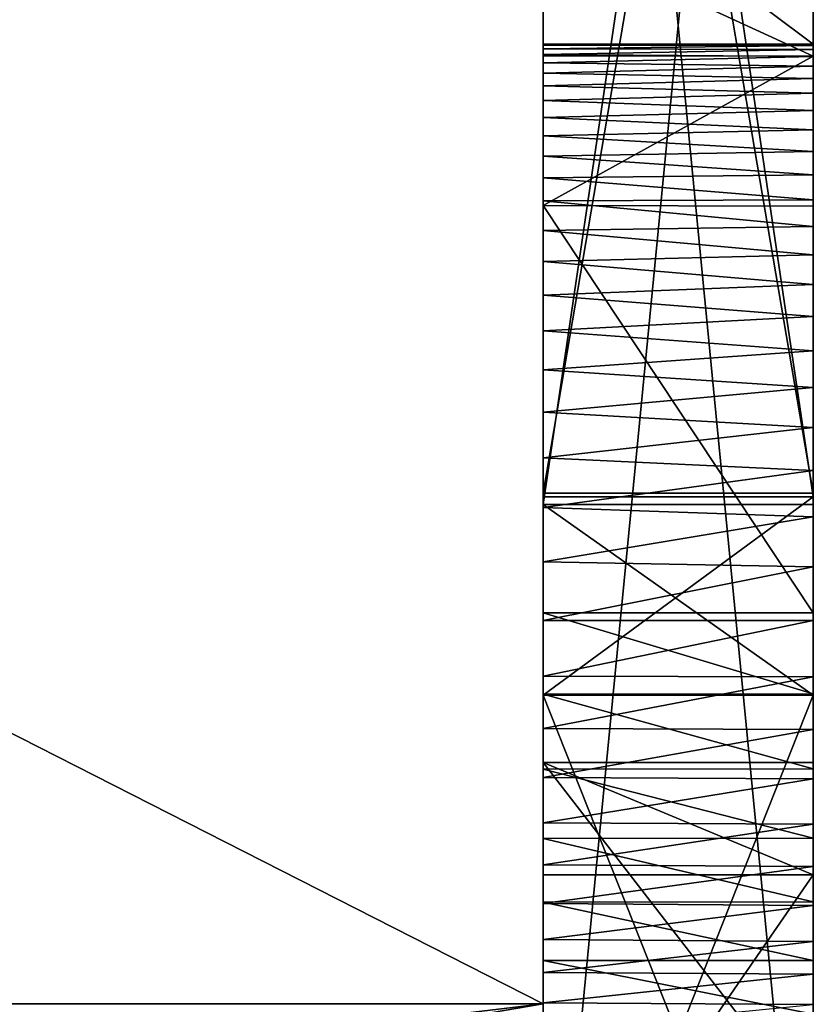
# Model space of a CAD drawing. Header units: millimetres. Extents: x -52 to 107, y -6 to 112.
# Tile 288 of 354: x 100.53 to 102, y 9.44 to 11.26. Entities that reach past the tile are written whole.
import ezdxf

# ---------------------------------------------------------------- set-up
doc = ezdxf.new("R2010")
doc.units = ezdxf.units.MM
doc.header["$LTSCALE"] = 65.185185
for name, color, linetype in [('3565', 7, 'CONTINUOUS'), ('3566', 7, 'CONTINUOUS'), ('3629', 7, 'CONTINUOUS'), ('3630', 7, 'CONTINUOUS'), ('3631', 7, 'CONTINUOUS'), ('3672', 7, 'CONTINUOUS'), ('3673', 7, 'CONTINUOUS'), ('3674', 7, 'CONTINUOUS'), ('3675', 7, 'CONTINUOUS'), ('3676', 7, 'CONTINUOUS'), ('3677', 7, 'CONTINUOUS'), ('3679', 7, 'CONTINUOUS'), ('3681', 7, 'CONTINUOUS'), ('3683', 7, 'CONTINUOUS'), ('3684', 7, 'CONTINUOUS'), ('3685', 7, 'CONTINUOUS'), ('3686', 7, 'CONTINUOUS'), ('3687', 7, 'CONTINUOUS'), ('3689', 7, 'CONTINUOUS'), ('3690', 7, 'CONTINUOUS'), ('3691', 7, 'CONTINUOUS'), ('3692', 7, 'CONTINUOUS'), ('3693', 7, 'CONTINUOUS'), ('3695', 7, 'CONTINUOUS'), ('3696', 7, 'CONTINUOUS'), ('3702', 7, 'CONTINUOUS'), ('3712', 7, 'CONTINUOUS'), ('3883', 7, 'CONTINUOUS'), ('3890', 7, 'CONTINUOUS'), ('3894', 7, 'CONTINUOUS'), ('3896', 7, 'CONTINUOUS'), ('3897', 7, 'CONTINUOUS')]:
    doc.layers.add(name, color=color, linetype=linetype)

msp = doc.modelspace()

# ---------------------------------------------------------------- linework, layer by layer
at = {"layer": '3565', "linetype": 'CONTINUOUS'}
for points in [[(101.5, 9.4403, -13.9234), (96, 12.2394, -14.9718), (101.5, 12.2396, -14.9718), (101.5, 9.4403, -13.9234)], [(96, 9.4403, -13.9234), (96, 12.2394, -14.9718), (101.5, 9.4403, -13.9234), (96, 9.4403, -13.9234)]]:
    msp.add_3dface(points, dxfattribs=at)
at = {"layer": '3566', "linetype": 'CONTINUOUS'}
for points in [[(101.5, 31.7147, -1.0632), (101.5, 1.2794, -4.0117), (101.5, 31.2231, -4.0117), (101.5, 31.7147, -1.0632)], [(101.5, 1.2794, -4.0117), (101.5, 31.7147, -1.0632), (101.5, 21.402, -1.7971), (101.5, 1.2794, -4.0117)], [(101.5, 1.2794, -4.0117), (101.5, 2.3279, -6.811), (101.5, 31.2231, -4.0117), (101.5, 1.2794, -4.0117)], [(101.5, 31.2231, -4.0117), (101.5, 2.3279, -6.811), (101.5, 30.1747, -6.811), (101.5, 31.2231, -4.0117)], [(101.5, 2.3279, -7.75), (101.5, 2.3949, -8), (101.5, 30.1747, -7.75), (101.5, 2.3279, -7.75)], [(101.5, 30.1747, -7.75), (101.5, 2.3949, -8), (101.5, 30.1077, -8), (101.5, 30.1747, -7.75)], [(101.5, 2.3279, -6.811), (101.5, 2.3279, -7.75), (101.5, 30.1747, -6.811), (101.5, 2.3279, -6.811)], [(101.5, 30.1747, -6.811), (101.5, 2.3279, -7.75), (101.5, 30.1747, -7.75), (101.5, 30.1747, -6.811)], [(101.5, 2.3949, -8), (101.5, 2.5779, -8.183), (101.5, 30.1077, -8), (101.5, 2.3949, -8)], [(101.5, 30.1077, -8), (101.5, 2.5779, -8.183), (101.5, 29.9247, -8.183), (101.5, 30.1077, -8)], [(101.5, 2.3949, 8), (101.5, 2.3279, 7.75), (101.5, 30.1077, 8), (101.5, 2.3949, 8)], [(101.5, 30.1077, 8), (101.5, 2.3279, 7.75), (101.5, 18.7513, 7.8264), (101.5, 30.1077, 8)], [(101.5, 29.9247, 8.183), (101.5, 2.3949, 8), (101.5, 30.1077, 8), (101.5, 29.9247, 8.183)], [(101.5, 2.5779, -8.183), (101.5, 3.3911, -8.6525), (101.5, 29.9247, -8.183), (101.5, 2.5779, -8.183)], [(101.5, 29.9247, -8.183), (101.5, 3.3911, -8.6525), (101.5, 29.1114, -8.6525), (101.5, 29.9247, -8.183)], [(101.5, 2.5779, 8.183), (101.5, 2.3949, 8), (101.5, 29.9247, 8.183), (101.5, 2.5779, 8.183)], [(101.5, 2.5779, 8.183), (101.5, 29.9247, 8.183), (101.5, 23.7651, 8.3319), (101.5, 2.5779, 8.183)], [(101.5, 3.3911, -8.6525), (101.5, 5.2911, -10.9601), (101.5, 29.1114, -8.6525), (101.5, 3.3911, -8.6525)], [(101.5, 29.1114, -8.6525), (101.5, 5.2911, -10.9601), (101.5, 27.2114, -10.9601), (101.5, 29.1114, -8.6525)], [(101.5, 7.5987, -12.8602), (101.5, 24.9038, -12.8602), (101.5, 27.2114, -10.9601), (101.5, 7.5987, -12.8602)], [(101.5, 5.2911, -10.9601), (101.5, 7.5987, -12.8602), (101.5, 27.2114, -10.9601), (101.5, 5.2911, -10.9601)], [(101.5, 5.2911, 10.9601), (101.5, 3.3911, 8.6525), (101.5, 27.2114, 10.9601), (101.5, 5.2911, 10.9601)], [(101.5, 27.2114, 10.9601), (101.5, 3.3911, 8.6525), (101.5, 22.02, 10.2432), (101.5, 27.2114, 10.9601)], [(101.5, 24.9038, 12.8602), (101.5, 5.2911, 10.9601), (101.5, 27.2114, 10.9601), (101.5, 24.9038, 12.8602)], [(101.5, 24.4343, -13.6734), (101.5, 24.9038, -12.8602), (101.5, 8.0682, -13.6734), (101.5, 24.4343, -13.6734)], [(101.5, 8.0682, -13.6734), (101.5, 24.9038, -12.8602), (101.5, 7.5987, -12.8602), (101.5, 8.0682, -13.6734)], [(101.5, 7.5987, 12.8602), (101.5, 5.2911, 10.9601), (101.5, 24.9038, 12.8602), (101.5, 7.5987, 12.8602)], [(101.5, 24.4343, 13.6734), (101.5, 7.5987, 12.8602), (101.5, 24.9038, 12.8602), (101.5, 24.4343, 13.6734)], [(101.5, 24.2513, -13.8564), (101.5, 24.4343, -13.6734), (101.5, 8.2513, -13.8564), (101.5, 24.2513, -13.8564)], [(101.5, 8.2513, -13.8564), (101.5, 24.4343, -13.6734), (101.5, 8.0682, -13.6734), (101.5, 8.2513, -13.8564)], [(101.5, 8.0682, 13.6734), (101.5, 7.5987, 12.8602), (101.5, 24.4343, 13.6734), (101.5, 8.0682, 13.6734)], [(101.5, 24.2513, 13.8564), (101.5, 8.0682, 13.6734), (101.5, 24.4343, 13.6734), (101.5, 24.2513, 13.8564)], [(101.5, 24.2513, -13.8564), (101.5, 9.4403, -13.9234), (101.5, 23.0622, -13.9234), (101.5, 24.2513, -13.8564)], [(101.5, 9.4403, -13.9234), (101.5, 24.2513, -13.8564), (101.5, 8.5013, -13.9234), (101.5, 9.4403, -13.9234)], [(101.5, 8.5013, -13.9234), (101.5, 24.2513, -13.8564), (101.5, 8.2513, -13.8564), (101.5, 8.5013, -13.9234)], [(101.5, 8.2513, 13.8564), (101.5, 8.0682, 13.6734), (101.5, 24.2513, 13.8564), (101.5, 8.2513, 13.8564)], [(101.5, 24.0013, 13.9234), (101.5, 8.2513, 13.8564), (101.5, 24.2513, 13.8564), (101.5, 24.0013, 13.9234)], [(101.5, 23.0622, 13.9234), (101.5, 8.2513, 13.8564), (101.5, 24.0013, 13.9234), (101.5, 23.0622, 13.9234)], [(101.5, 23.4188, 8.3319), (101.5, 2.5779, 8.183), (101.5, 23.7651, 8.3319), (101.5, 23.4188, 8.3319)], [(101.5, 22.3524, 8.4981), (101.5, 2.5779, 8.183), (101.5, 23.4188, 8.3319), (101.5, 22.3524, 8.4981)], [(101.5, 9.4403, -13.9234), (101.5, 12.2396, -14.9718), (101.5, 23.0622, -13.9234), (101.5, 9.4403, -13.9234)], [(101.5, 9.4403, 13.9234), (101.5, 8.2513, 13.8564), (101.5, 23.0622, 13.9234), (101.5, 9.4403, 13.9234)], [(101.5, 20.2629, 14.9718), (101.5, 9.4403, 13.9234), (101.5, 23.0622, 13.9234), (101.5, 20.2629, 14.9718)], [(101.5, 22.02, 8.4981), (101.5, 2.5779, 8.183), (101.5, 22.3524, 8.4981), (101.5, 22.02, 8.4981)], [(101.5, 3.3911, 8.6525), (101.5, 2.5779, 8.183), (101.5, 22.02, 8.4981), (101.5, 3.3911, 8.6525)], [(101.5, 3.3911, 8.6525), (101.5, 22.02, 8.4981), (101.5, 22.02, 9.2322), (101.5, 3.3911, 8.6525)], [(101.5, 22.02, 10.2432), (101.5, 3.3911, 8.6525), (101.5, 18.7513, 9.6477), (101.5, 22.02, 10.2432)], [(101.5, 18.7513, 9.2322), (101.5, 3.3911, 8.6525), (101.5, 22.02, 9.2322), (101.5, 18.7513, 9.2322)], [(101.5, 21.883, 4.2883), (101.5, 21.9099, 4.3101), (101.5, 10.164, 4.1659), (101.5, 21.883, 4.2883)], [(101.5, 10.164, 4.1659), (101.5, 21.9099, 4.3101), (101.5, 12.6017, 4.3183), (101.5, 10.164, 4.1659)], [(101.5, 21.8543, 4.2683), (101.5, 21.883, 4.2883), (101.5, 10.164, 4.1659), (101.5, 21.8543, 4.2683)], [(101.5, 21.8233, 4.2501), (101.5, 21.8543, 4.2683), (101.5, 10.164, 4.1659), (101.5, 21.8233, 4.2501)], [(101.5, 21.7899, 4.2336), (101.5, 21.8233, 4.2501), (101.5, 10.164, 4.1659), (101.5, 21.7899, 4.2336)], [(101.5, 21.7541, 4.219), (101.5, 21.7899, 4.2336), (101.5, 10.164, 4.1659), (101.5, 21.7541, 4.219)], [(101.5, 21.7158, 4.2065), (101.5, 21.7541, 4.219), (101.5, 10.164, 4.1659), (101.5, 21.7158, 4.2065)], [(101.5, 21.6749, 4.196), (101.5, 21.7158, 4.2065), (101.5, 10.164, 4.1659), (101.5, 21.6749, 4.196)], [(101.5, 21.6316, 4.1876), (101.5, 21.6749, 4.196), (101.5, 10.164, 4.1659), (101.5, 21.6316, 4.1876)], [(101.5, 10.164, 4.1659), (101.5, 18.7513, 4.1768), (101.5, 21.6316, 4.1876), (101.5, 10.164, 4.1659)], [(101.5, 21.2928, -1.7997), (101.5, 1.2794, -4.0117), (101.5, 21.402, -1.7971), (101.5, 21.2928, -1.7997)], [(101.5, 18.7513, -1.8551), (101.5, 1.2794, -4.0117), (101.5, 21.2928, -1.7997), (101.5, 18.7513, -1.8551)], [(101.5, 12.2396, 14.9718), (101.5, 9.4403, 13.9234), (101.5, 20.2629, 14.9718), (101.5, 12.2396, 14.9718)], [(101.5, 18.7513, -1.4534), (101.5, 19.1875, -1.398), (101.5, 10.3787, -1.7759), (101.5, 18.7513, -1.4534)], [(101.5, 10.3787, -1.7759), (101.5, 19.1875, -1.398), (101.5, 13.7513, -1.021), (101.5, 10.3787, -1.7759)], [(101.5, 1.2794, -4.0117), (101.5, 18.7513, -1.8551), (101.5, 10.3787, -1.7759), (101.5, 1.2794, -4.0117)], [(101.5, 1.2794, 4.0117), (101.5, 18.7513, 4.1768), (101.5, 10.164, 4.1659), (101.5, 1.2794, 4.0117)], [(101.5, 18.7513, 4.1768), (101.5, 1.2794, 4.0117), (101.5, 8.682, 3.8889), (101.5, 18.7513, 4.1768)], [(101.5, 18.7513, 7.8264), (101.5, 2.3279, 7.75), (101.5, 9.6792, 7.5593), (101.5, 18.7513, 7.8264)], [(101.5, 18.7513, 9.6477), (101.5, 3.3911, 8.6525), (101.5, 18.7513, 9.2322), (101.5, 18.7513, 9.6477)], [(101.5, 18.7513, 7.4108), (101.5, 18.7513, 7.8264), (101.5, 9.6792, 7.5593), (101.5, 18.7513, 7.4108)], [(101.5, 18.7513, 7.4108), (101.5, 9.6792, 7.5593), (101.5, 13.031, 7.3377), (101.5, 18.7513, 7.4108)], [(101.5, 18.7513, 3.7613), (101.5, 18.7513, 4.1768), (101.5, 8.682, 3.8889), (101.5, 18.7513, 3.7613)], [(101.5, 13.8205, 2.1784), (101.5, 18.7513, 3.7613), (101.5, 8.682, 3.8889), (101.5, 13.8205, 2.1784)], [(101.5, 18.7513, 1.656), (101.5, 13.8205, 1.7975), (101.5, 10.3648, 1.7837), (101.5, 18.7513, 1.656)], [(101.5, 13.7513, -0.4116), (101.5, 18.7513, 1.656), (101.5, 10.3648, 1.7837), (101.5, 13.7513, -0.4116)], [(101.5, 18.7513, -1.8551), (101.5, 18.7513, -1.4534), (101.5, 10.3787, -1.7759), (101.5, 18.7513, -1.8551)], [(101.5, 13.8205, 1.7975), (101.5, 8.682, 3.4803), (101.5, 10.0116, 1.7837), (101.5, 13.8205, 1.7975)], [(101.5, 13.8205, 1.7975), (101.5, 10.0116, 1.7837), (101.5, 10.3648, 1.7837), (101.5, 13.8205, 1.7975)], [(101.5, 10.3787, -1.021), (101.5, 10.3787, -1.7759), (101.5, 13.7513, -1.021), (101.5, 10.3787, -1.021)], [(101.5, 13.031, 7.3377), (101.5, 9.6792, 7.5593), (101.5, 9.887, 7.1923), (101.5, 13.031, 7.3377)], [(101.5, 12.7956, 7.0122), (101.5, 13.031, 7.3377), (101.5, 9.887, 7.1923), (101.5, 12.7956, 7.0122)], [(101.5, 11.5906, 6.5205), (101.5, 12.7956, 7.0122), (101.5, 11.2166, 6.5205), (101.5, 11.5906, 6.5205)], [(101.5, 11.2166, 6.5205), (101.5, 12.7956, 7.0122), (101.5, 9.2412, 6.6681), (101.5, 11.2166, 6.5205)], [(101.5, 9.2412, 6.6681), (101.5, 12.7956, 7.0122), (101.5, 9.887, 7.1923), (101.5, 9.2412, 6.6681)], [(101.5, 12.195, 4.3666), (101.5, 10.164, 4.1659), (101.5, 12.6017, 4.3183), (101.5, 12.195, 4.3666)], [(101.5, 10.9178, 4.3925), (101.5, 10.164, 4.1659), (101.5, 12.195, 4.3666), (101.5, 10.9178, 4.3925)], [(101.5, 11.8914, 4.505), (101.5, 10.9178, 4.3925), (101.5, 12.195, 4.3666), (101.5, 11.8914, 4.505)], [(101.5, 11.1947, 4.6773), (101.5, 10.9178, 4.3925), (101.5, 11.8914, 4.505), (101.5, 11.1947, 4.6773)], [(101.5, 11.4244, 5.1216), (101.5, 11.1947, 4.6773), (101.5, 11.8914, 4.505), (101.5, 11.4244, 5.1216)], [(101.5, 11.2166, 6.0635), (101.5, 11.2166, 6.5205), (101.5, 9.1016, 6.3207), (101.5, 11.2166, 6.0635)], [(101.5, 9.1016, 6.3207), (101.5, 11.2166, 6.5205), (101.5, 9.2412, 6.6681), (101.5, 9.1016, 6.3207)], [(101.5, 11.2144, 5.9365), (101.5, 11.2166, 6.0635), (101.5, 9.056, 5.8557), (101.5, 11.2144, 5.9365)], [(101.5, 9.056, 5.8557), (101.5, 11.2166, 6.0635), (101.5, 9.1016, 6.3207), (101.5, 9.056, 5.8557)], [(101.5, 11.2079, 5.8158), (101.5, 11.2144, 5.9365), (101.5, 9.056, 5.8557), (101.5, 11.2079, 5.8158)], [(101.5, 11.197, 5.7012), (101.5, 11.2079, 5.8158), (101.5, 9.0587, 5.7377), (101.5, 11.197, 5.7012)], [(101.5, 9.0587, 5.7377), (101.5, 11.2079, 5.8158), (101.5, 9.056, 5.8557), (101.5, 9.0587, 5.7377)], [(101.5, 11.1819, 5.5928), (101.5, 11.197, 5.7012), (101.5, 9.0667, 5.6263), (101.5, 11.1819, 5.5928)], [(101.5, 9.0667, 5.6263), (101.5, 11.197, 5.7012), (101.5, 9.0587, 5.7377), (101.5, 9.0667, 5.6263)], [(101.5, 11.1627, 5.4907), (101.5, 11.1819, 5.5928), (101.5, 9.0799, 5.5212), (101.5, 11.1627, 5.4907)], [(101.5, 9.0799, 5.5212), (101.5, 11.1819, 5.5928), (101.5, 9.0667, 5.6263), (101.5, 9.0799, 5.5212)], [(101.5, 11.1393, 5.3948), (101.5, 11.1627, 5.4907), (101.5, 9.0982, 5.4226), (101.5, 11.1393, 5.3948)], [(101.5, 9.0982, 5.4226), (101.5, 11.1627, 5.4907), (101.5, 9.0799, 5.5212), (101.5, 9.0982, 5.4226)], [(101.5, 11.1121, 5.3052), (101.5, 11.1393, 5.3948), (101.5, 9.1212, 5.3311), (101.5, 11.1121, 5.3052)], [(101.5, 9.1212, 5.3311), (101.5, 11.1393, 5.3948), (101.5, 9.0982, 5.4226), (101.5, 9.1212, 5.3311)], [(101.5, 11.081, 5.222), (101.5, 11.1121, 5.3052), (101.5, 9.1488, 5.2465), (101.5, 11.081, 5.222)], [(101.5, 9.1488, 5.2465), (101.5, 11.1121, 5.3052), (101.5, 9.1212, 5.3311), (101.5, 9.1488, 5.2465)], [(101.5, 11.0467, 5.1455), (101.5, 11.081, 5.222), (101.5, 9.1802, 5.1689), (101.5, 11.0467, 5.1455)], [(101.5, 9.1802, 5.1689), (101.5, 11.081, 5.222), (101.5, 9.1488, 5.2465), (101.5, 9.1802, 5.1689)], [(101.5, 11.0092, 5.0757), (101.5, 11.0467, 5.1455), (101.5, 9.2155, 5.0982), (101.5, 11.0092, 5.0757)], [(101.5, 9.2155, 5.0982), (101.5, 11.0467, 5.1455), (101.5, 9.1802, 5.1689), (101.5, 9.2155, 5.0982)], [(101.5, 10.9691, 5.0121), (101.5, 11.0092, 5.0757), (101.5, 9.2542, 5.0335), (101.5, 10.9691, 5.0121)], [(101.5, 9.2542, 5.0335), (101.5, 11.0092, 5.0757), (101.5, 9.2155, 5.0982), (101.5, 9.2542, 5.0335)], [(101.5, 10.9264, 4.9546), (101.5, 10.9691, 5.0121), (101.5, 9.2962, 4.9749), (101.5, 10.9264, 4.9546)], [(101.5, 9.2962, 4.9749), (101.5, 10.9691, 5.0121), (101.5, 9.2542, 5.0335), (101.5, 9.2962, 4.9749)], [(101.5, 10.8719, 4.8929), (101.5, 10.9264, 4.9546), (101.5, 9.3415, 4.9215), (101.5, 10.8719, 4.8929)], [(101.5, 9.3415, 4.9215), (101.5, 10.9264, 4.9546), (101.5, 9.2962, 4.9749), (101.5, 9.3415, 4.9215)], [(101.5, 10.814, 4.8387), (101.5, 10.8719, 4.8929), (101.5, 9.39, 4.8729), (101.5, 10.814, 4.8387)], [(101.5, 9.39, 4.8729), (101.5, 10.8719, 4.8929), (101.5, 9.3415, 4.9215), (101.5, 9.39, 4.8729)], [(101.5, 10.752, 4.7908), (101.5, 10.814, 4.8387), (101.5, 9.4422, 4.8289), (101.5, 10.752, 4.7908)], [(101.5, 9.4422, 4.8289), (101.5, 10.814, 4.8387), (101.5, 9.39, 4.8729), (101.5, 9.4422, 4.8289)], [(101.5, 10.6857, 4.7489), (101.5, 10.752, 4.7908), (101.5, 9.5597, 4.7524), (101.5, 10.6857, 4.7489)], [(101.5, 9.5597, 4.7524), (101.5, 10.752, 4.7908), (101.5, 9.4988, 4.7886), (101.5, 9.5597, 4.7524)], [(101.5, 9.4988, 4.7886), (101.5, 10.752, 4.7908), (101.5, 9.4422, 4.8289), (101.5, 9.4988, 4.7886)], [(101.5, 10.6137, 4.7125), (101.5, 10.6857, 4.7489), (101.5, 9.6261, 4.7201), (101.5, 10.6137, 4.7125)], [(101.5, 9.6261, 4.7201), (101.5, 10.6857, 4.7489), (101.5, 9.5597, 4.7524), (101.5, 9.6261, 4.7201)], [(101.5, 10.5356, 4.6816), (101.5, 10.6137, 4.7125), (101.5, 9.6979, 4.6917), (101.5, 10.5356, 4.6816)], [(101.5, 9.6979, 4.6917), (101.5, 10.6137, 4.7125), (101.5, 9.6261, 4.7201), (101.5, 9.6979, 4.6917)], [(101.5, 10.4507, 4.6569), (101.5, 10.5356, 4.6816), (101.5, 9.7757, 4.6679), (101.5, 10.4507, 4.6569)], [(101.5, 9.7757, 4.6679), (101.5, 10.5356, 4.6816), (101.5, 9.6979, 4.6917), (101.5, 9.7757, 4.6679)], [(101.5, 10.3587, 4.6384), (101.5, 10.4507, 4.6569), (101.5, 9.8596, 4.6487), (101.5, 10.3587, 4.6384)], [(101.5, 9.8596, 4.6487), (101.5, 10.4507, 4.6569), (101.5, 9.7757, 4.6679), (101.5, 9.8596, 4.6487)], [(101.5, 10.0116, -1.7759), (101.5, 1.2794, -4.0117), (101.5, 10.3787, -1.7759), (101.5, 10.0116, -1.7759)], [(101.5, 10.2585, 4.6272), (101.5, 10.3587, 4.6384), (101.5, 9.9499, 4.6347), (101.5, 10.2585, 4.6272)], [(101.5, 9.9499, 4.6347), (101.5, 10.3587, 4.6384), (101.5, 9.8596, 4.6487), (101.5, 9.9499, 4.6347)], [(101.5, 10.1501, 4.623), (101.5, 10.2585, 4.6272), (101.5, 10.0467, 4.6262), (101.5, 10.1501, 4.623)], [(101.5, 10.0467, 4.6262), (101.5, 10.2585, 4.6272), (101.5, 9.9499, 4.6347), (101.5, 10.0467, 4.6262)], [(101.5, 10.0137, 4.1714), (101.5, 1.2794, 4.0117), (101.5, 10.164, 4.1659), (101.5, 10.0137, 4.1714)], [(101.5, 9.8745, 4.1859), (101.5, 1.2794, 4.0117), (101.5, 10.0137, 4.1714), (101.5, 9.8745, 4.1859)], [(101.5, 0.7878, -1.0632), (101.5, 1.2794, -4.0117), (101.5, 10.0116, -1.7759), (101.5, 0.7878, -1.0632)], [(101.5, 8.7513, -1.021), (101.5, 0.7878, -1.0632), (101.5, 10.0116, -1.021), (101.5, 8.7513, -1.021)], [(101.5, 10.0116, -1.021), (101.5, 0.7878, -1.0632), (101.5, 10.0116, -1.7759), (101.5, 10.0116, -1.021)], [(101.5, 0.2513), (101.5, 0.3182, -0.25), (101.5, 10.0116, 1.7837), (101.5, 0.2513)], [(101.5, 10.0116, 1.7837), (101.5, 0.3182, -0.25), (101.5, 8.7513, -0.564), (101.5, 10.0116, 1.7837)], [(101.5, 0.3182, 0.25), (101.5, 0.2513), (101.5, 10.0116, 1.7837), (101.5, 0.3182, 0.25)], [(101.5, 0.7878, 1.0632), (101.5, 0.3182, 0.25), (101.5, 10.0116, 1.7837), (101.5, 0.7878, 1.0632)], [(101.5, 8.682, 3.4803), (101.5, 0.7878, 1.0632), (101.5, 10.0116, 1.7837), (101.5, 8.682, 3.4803)], [(101.5, 10.0116, -0.564), (101.5, 10.0116, 1.7837), (101.5, 8.7513, -0.564), (101.5, 10.0116, -0.564)], [(101.5, 9.7466, 4.2096), (101.5, 1.2794, 4.0117), (101.5, 9.8745, 4.1859), (101.5, 9.7466, 4.2096)], [(101.5, 9.6288, 4.2412), (101.5, 1.2794, 4.0117), (101.5, 9.7466, 4.2096), (101.5, 9.6288, 4.2412)], [(101.5, 2.3279, 7.75), (101.5, 2.3279, 6.811), (101.5, 9.6792, 7.5593), (101.5, 2.3279, 7.75)], [(101.5, 9.6792, 7.5593), (101.5, 2.3279, 6.811), (101.5, 8.9549, 6.9629), (101.5, 9.6792, 7.5593)], [(101.5, 9.5207, 4.2802), (101.5, 1.2794, 4.0117), (101.5, 9.6288, 4.2412), (101.5, 9.5207, 4.2802)], [(101.5, 9.421, 4.3259), (101.5, 1.2794, 4.0117), (101.5, 9.5207, 4.2802), (101.5, 9.421, 4.3259)], [(101.5, 8.5013, 13.9234), (101.5, 8.2513, 13.8564), (101.5, 9.4403, 13.9234), (101.5, 8.5013, 13.9234)]]:
    msp.add_3dface(points, dxfattribs=at)
at = {"layer": '3629', "linetype": 'CONTINUOUS'}
for points in [[(101.5, 9.6792, 7.5593), (101.5, 8.9549, 6.9629), (102, 9.6792, 7.5593), (101.5, 9.6792, 7.5593)], [(102, 9.6792, 7.5593), (101.5, 8.9549, 6.9629), (102, 8.9551, 6.9632), (102, 9.6792, 7.5593)]]:
    msp.add_3dface(points, dxfattribs=at)
at = {"layer": '3630', "linetype": 'CONTINUOUS'}
for points in [[(101.5, 10.0137, 4.1714), (101.5, 10.164, 4.1659), (102, 10.0141, 4.1714), (101.5, 10.0137, 4.1714)], [(102, 10.0141, 4.1714), (101.5, 10.164, 4.1659), (102, 10.164, 4.1659), (102, 10.0141, 4.1714)], [(102, 9.8751, 4.1858), (101.5, 10.0137, 4.1714), (102, 10.0141, 4.1714), (102, 9.8751, 4.1858)], [(101.5, 9.8745, 4.1859), (101.5, 10.0137, 4.1714), (102, 9.8751, 4.1858), (101.5, 9.8745, 4.1859)], [(102, 9.7473, 4.2095), (101.5, 9.8745, 4.1859), (102, 9.8751, 4.1858), (102, 9.7473, 4.2095)], [(101.5, 9.7466, 4.2096), (101.5, 9.8745, 4.1859), (102, 9.7473, 4.2095), (101.5, 9.7466, 4.2096)], [(102, 9.6293, 4.241), (101.5, 9.7466, 4.2096), (102, 9.7473, 4.2095), (102, 9.6293, 4.241)], [(101.5, 9.6288, 4.2412), (101.5, 9.7466, 4.2096), (102, 9.6293, 4.241), (101.5, 9.6288, 4.2412)], [(102, 9.521, 4.2802), (101.5, 9.6288, 4.2412), (102, 9.6293, 4.241), (102, 9.521, 4.2802)], [(101.5, 9.5207, 4.2802), (101.5, 9.6288, 4.2412), (102, 9.521, 4.2802), (101.5, 9.5207, 4.2802)], [(102, 9.4211, 4.3259), (101.5, 9.5207, 4.2802), (102, 9.521, 4.2802), (102, 9.4211, 4.3259)], [(101.5, 9.421, 4.3259), (101.5, 9.5207, 4.2802), (102, 9.4211, 4.3259), (101.5, 9.421, 4.3259)]]:
    msp.add_3dface(points, dxfattribs=at)
at = {"layer": '3631', "linetype": 'CONTINUOUS'}
for points in [[(101.5, 11.1947, 4.6773), (101.5, 11.4244, 5.1216), (102, 11.1941, 4.6765), (101.5, 11.1947, 4.6773)], [(102, 11.1941, 4.6765), (101.5, 11.4244, 5.1216), (102, 11.4244, 5.1216), (102, 11.1941, 4.6765)], [(101.5, 10.9178, 4.3925), (101.5, 11.1947, 4.6773), (102, 11.1941, 4.6765), (101.5, 10.9178, 4.3925)], [(102, 10.9169, 4.3919), (101.5, 10.9178, 4.3925), (102, 11.1941, 4.6765), (102, 10.9169, 4.3919)], [(101.5, 10.164, 4.1659), (101.5, 10.9178, 4.3925), (102, 10.164, 4.1659), (101.5, 10.164, 4.1659)], [(102, 10.164, 4.1659), (101.5, 10.9178, 4.3925), (102, 10.9169, 4.3919), (102, 10.164, 4.1659)]]:
    msp.add_3dface(points, dxfattribs=at)
at = {"layer": '3672', "linetype": 'CONTINUOUS'}
for points in [[(101.5, 11.5906, 6.5205), (101.5, 11.2166, 6.5205), (102, 11.2166, 6.5205), (101.5, 11.5906, 6.5205)], [(102, 11.5906, 6.5205), (101.5, 11.5906, 6.5205), (102, 11.2166, 6.5205), (102, 11.5906, 6.5205)]]:
    msp.add_3dface(points, dxfattribs=at)
at = {"layer": '3673', "linetype": 'CONTINUOUS'}
for points in [[(101.5, 11.2166, 6.5205), (101.5, 11.2166, 6.0635), (102, 11.2166, 6.0635), (101.5, 11.2166, 6.5205)], [(102, 11.2166, 6.5205), (101.5, 11.2166, 6.5205), (102, 11.2166, 6.0635), (102, 11.2166, 6.5205)]]:
    msp.add_3dface(points, dxfattribs=at)
at = {"layer": '3674', "linetype": 'CONTINUOUS'}
for points in [[(101.5, 11.2166, 6.0635), (101.5, 11.2144, 5.9365), (102, 11.2166, 6.0635), (101.5, 11.2166, 6.0635)], [(102, 11.2166, 6.0635), (101.5, 11.2144, 5.9365), (102, 11.214, 5.9263), (102, 11.2166, 6.0635)], [(101.5, 11.2144, 5.9365), (101.5, 11.2079, 5.8158), (102, 11.214, 5.9263), (101.5, 11.2144, 5.9365)], [(102, 11.214, 5.9263), (101.5, 11.2079, 5.8158), (102, 11.2064, 5.7963), (102, 11.214, 5.9263)], [(101.5, 11.2079, 5.8158), (101.5, 11.197, 5.7012), (102, 11.2064, 5.7963), (101.5, 11.2079, 5.8158)], [(102, 11.2064, 5.7963), (101.5, 11.197, 5.7012), (102, 11.1936, 5.6733), (102, 11.2064, 5.7963)], [(101.5, 11.197, 5.7012), (101.5, 11.1819, 5.5928), (102, 11.1936, 5.6733), (101.5, 11.197, 5.7012)], [(102, 11.1936, 5.6733), (101.5, 11.1819, 5.5928), (102, 11.1759, 5.5575), (102, 11.1936, 5.6733)], [(101.5, 11.1819, 5.5928), (101.5, 11.1627, 5.4907), (102, 11.1759, 5.5575), (101.5, 11.1819, 5.5928)], [(102, 11.1759, 5.5575), (101.5, 11.1627, 5.4907), (102, 11.1531, 5.4489), (102, 11.1759, 5.5575)], [(101.5, 11.1627, 5.4907), (101.5, 11.1393, 5.3948), (102, 11.1531, 5.4489), (101.5, 11.1627, 5.4907)], [(102, 11.1531, 5.4489), (101.5, 11.1393, 5.3948), (102, 11.1257, 5.3478), (102, 11.1531, 5.4489)], [(101.5, 11.1393, 5.3948), (101.5, 11.1121, 5.3052), (102, 11.1257, 5.3478), (101.5, 11.1393, 5.3948)], [(102, 11.1257, 5.3478), (101.5, 11.1121, 5.3052), (102, 11.0938, 5.2544), (102, 11.1257, 5.3478)], [(101.5, 11.1121, 5.3052), (101.5, 11.081, 5.222), (102, 11.0938, 5.2544), (101.5, 11.1121, 5.3052)], [(102, 11.0938, 5.2544), (101.5, 11.081, 5.222), (102, 11.0578, 5.1687), (102, 11.0938, 5.2544)], [(101.5, 11.081, 5.222), (101.5, 11.0467, 5.1455), (102, 11.0578, 5.1687), (101.5, 11.081, 5.222)], [(102, 11.0578, 5.1687), (101.5, 11.0467, 5.1455), (102, 11.0179, 5.0907), (102, 11.0578, 5.1687)], [(101.5, 11.0467, 5.1455), (101.5, 11.0092, 5.0757), (102, 11.0179, 5.0907), (101.5, 11.0467, 5.1455)], [(102, 11.0179, 5.0907), (101.5, 11.0092, 5.0757), (102, 10.9746, 5.0202), (102, 11.0179, 5.0907)], [(101.5, 11.0092, 5.0757), (101.5, 10.9691, 5.0121), (102, 10.9746, 5.0202), (101.5, 11.0092, 5.0757)], [(102, 10.9746, 5.0202), (101.5, 10.9691, 5.0121), (102, 10.9282, 4.9569), (102, 10.9746, 5.0202)], [(101.5, 10.9691, 5.0121), (101.5, 10.9264, 4.9546), (102, 10.9282, 4.9569), (101.5, 10.9691, 5.0121)], [(102, 10.9282, 4.9569), (101.5, 10.9264, 4.9546), (102, 10.8789, 4.9003), (102, 10.9282, 4.9569)], [(101.5, 10.9264, 4.9546), (101.5, 10.8719, 4.8929), (102, 10.8789, 4.9003), (101.5, 10.9264, 4.9546)], [(102, 10.8789, 4.9003), (101.5, 10.8719, 4.8929), (102, 10.8268, 4.8498), (102, 10.8789, 4.9003)], [(101.5, 10.8719, 4.8929), (101.5, 10.814, 4.8387), (102, 10.8268, 4.8498), (101.5, 10.8719, 4.8929)], [(102, 10.8268, 4.8498), (101.5, 10.814, 4.8387), (102, 10.7714, 4.8048), (102, 10.8268, 4.8498)], [(101.5, 10.814, 4.8387), (101.5, 10.752, 4.7908), (102, 10.7714, 4.8048), (101.5, 10.814, 4.8387)], [(102, 10.7714, 4.8048), (101.5, 10.752, 4.7908), (102, 10.7124, 4.7647), (102, 10.7714, 4.8048)], [(101.5, 10.752, 4.7908), (101.5, 10.6857, 4.7489), (102, 10.7124, 4.7647), (101.5, 10.752, 4.7908)], [(102, 10.7124, 4.7647), (101.5, 10.6857, 4.7489), (102, 10.6492, 4.7294), (102, 10.7124, 4.7647)], [(101.5, 10.6857, 4.7489), (101.5, 10.6137, 4.7125), (102, 10.6492, 4.7294), (101.5, 10.6857, 4.7489)], [(102, 10.6492, 4.7294), (101.5, 10.6137, 4.7125), (102, 10.5809, 4.6985), (102, 10.6492, 4.7294)], [(101.5, 10.6137, 4.7125), (101.5, 10.5356, 4.6816), (102, 10.5809, 4.6985), (101.5, 10.6137, 4.7125)], [(102, 10.5809, 4.6985), (101.5, 10.5356, 4.6816), (102, 10.5072, 4.6725), (102, 10.5809, 4.6985)], [(101.5, 10.5356, 4.6816), (101.5, 10.4507, 4.6569), (102, 10.5072, 4.6725), (101.5, 10.5356, 4.6816)], [(102, 10.5072, 4.6725), (101.5, 10.4507, 4.6569), (102, 10.4277, 4.6515), (102, 10.5072, 4.6725)], [(101.5, 10.4507, 4.6569), (101.5, 10.3587, 4.6384), (102, 10.4277, 4.6515), (101.5, 10.4507, 4.6569)], [(102, 10.4277, 4.6515), (101.5, 10.3587, 4.6384), (102, 10.342, 4.636), (102, 10.4277, 4.6515)], [(101.5, 10.3587, 4.6384), (101.5, 10.2585, 4.6272), (102, 10.342, 4.636), (101.5, 10.3587, 4.6384)], [(102, 10.342, 4.636), (101.5, 10.2585, 4.6272), (102, 10.2494, 4.6266), (102, 10.342, 4.636)], [(101.5, 10.2585, 4.6272), (101.5, 10.1501, 4.623), (102, 10.2494, 4.6266), (101.5, 10.2585, 4.6272)], [(102, 10.2494, 4.6266), (101.5, 10.1501, 4.623), (102, 10.1501, 4.623), (102, 10.2494, 4.6266)]]:
    msp.add_3dface(points, dxfattribs=at)
at = {"layer": '3675', "linetype": 'CONTINUOUS'}
for points in [[(101.5, 10.1501, 4.623), (101.5, 10.0467, 4.6262), (102, 10.1501, 4.623), (101.5, 10.1501, 4.623)], [(102, 10.1501, 4.623), (101.5, 10.0467, 4.6262), (102, 10.0456, 4.6263), (102, 10.1501, 4.623)], [(101.5, 10.0467, 4.6262), (101.5, 9.9499, 4.6347), (102, 10.0456, 4.6263), (101.5, 10.0467, 4.6262)], [(102, 10.0456, 4.6263), (101.5, 9.9499, 4.6347), (102, 9.9479, 4.635), (102, 10.0456, 4.6263)], [(101.5, 9.9499, 4.6347), (101.5, 9.8596, 4.6487), (102, 9.9479, 4.635), (101.5, 9.9499, 4.6347)], [(102, 9.9479, 4.635), (101.5, 9.8596, 4.6487), (102, 9.857, 4.6492), (102, 9.9479, 4.635)], [(101.5, 9.8596, 4.6487), (101.5, 9.7757, 4.6679), (102, 9.857, 4.6492), (101.5, 9.8596, 4.6487)], [(102, 9.857, 4.6492), (101.5, 9.7757, 4.6679), (102, 9.7729, 4.6687), (102, 9.857, 4.6492)], [(101.5, 9.7757, 4.6679), (101.5, 9.6979, 4.6917), (102, 9.7729, 4.6687), (101.5, 9.7757, 4.6679)], [(102, 9.7729, 4.6687), (101.5, 9.6979, 4.6917), (102, 9.6947, 4.6928), (102, 9.7729, 4.6687)], [(101.5, 9.6979, 4.6917), (101.5, 9.6261, 4.7201), (102, 9.6947, 4.6928), (101.5, 9.6979, 4.6917)], [(102, 9.6947, 4.6928), (101.5, 9.6261, 4.7201), (102, 9.6226, 4.7216), (102, 9.6947, 4.6928)], [(101.5, 9.6261, 4.7201), (101.5, 9.5597, 4.7524), (102, 9.6226, 4.7216), (101.5, 9.6261, 4.7201)], [(102, 9.6226, 4.7216), (101.5, 9.5597, 4.7524), (102, 9.5561, 4.7543), (102, 9.6226, 4.7216)], [(101.5, 9.5597, 4.7524), (101.5, 9.4988, 4.7886), (102, 9.5561, 4.7543), (101.5, 9.5597, 4.7524)], [(102, 9.5561, 4.7543), (101.5, 9.4988, 4.7886), (102, 9.4953, 4.7908), (102, 9.5561, 4.7543)], [(101.5, 9.4988, 4.7886), (101.5, 9.4422, 4.8289), (102, 9.4953, 4.7908), (101.5, 9.4988, 4.7886)], [(102, 9.4953, 4.7908), (101.5, 9.4422, 4.8289), (102, 9.439, 4.8314), (102, 9.4953, 4.7908)], [(101.5, 9.4422, 4.8289), (101.5, 9.39, 4.8729), (102, 9.439, 4.8314), (101.5, 9.4422, 4.8289)]]:
    msp.add_3dface(points, dxfattribs=at)
at = {"layer": '3676', "linetype": 'CONTINUOUS'}
for points in [[(101.5, 9.2412, 6.6681), (101.5, 9.887, 7.1923), (102, 9.2409, 6.6676), (101.5, 9.2412, 6.6681)], [(102, 9.2409, 6.6676), (101.5, 9.887, 7.1923), (102, 9.887, 7.1923), (102, 9.2409, 6.6676)]]:
    msp.add_3dface(points, dxfattribs=at)
at = {"layer": '3677', "linetype": 'CONTINUOUS'}
for points in [[(101.5, 9.887, 7.1923), (101.5, 9.6792, 7.5593), (102, 9.6792, 7.5593), (101.5, 9.887, 7.1923)], [(101.5, 9.887, 7.1923), (102, 9.6792, 7.5593), (102, 9.887, 7.1923), (101.5, 9.887, 7.1923)]]:
    msp.add_3dface(points, dxfattribs=at)
at = {"layer": '3679', "linetype": 'CONTINUOUS'}
for points in [[(101.5, 13.8205, 2.1784), (101.5, 8.682, 3.8889), (102, 13.8205, 2.1784), (101.5, 13.8205, 2.1784)], [(102, 13.8205, 2.1784), (101.5, 8.682, 3.8889), (102, 8.682, 3.8889), (102, 13.8205, 2.1784)]]:
    msp.add_3dface(points, dxfattribs=at)
at = {"layer": '3681', "linetype": 'CONTINUOUS'}
for points in [[(101.5, 8.682, 3.4803), (101.5, 13.8205, 1.7975), (102, 8.682, 3.4803), (101.5, 8.682, 3.4803)], [(101.5, 13.8205, 1.7975), (102, 13.8205, 1.7975), (102, 8.682, 3.4803), (101.5, 13.8205, 1.7975)]]:
    msp.add_3dface(points, dxfattribs=at)
at = {"layer": '3683', "linetype": 'CONTINUOUS'}
for points in [[(102, 13.3219, -0.564), (101.5, 13.3219, -0.564), (101.5, 10.3856, -0.564), (102, 13.3219, -0.564)], [(102, 10.3856, -0.564), (102, 13.3219, -0.564), (101.5, 10.3856, -0.564), (102, 10.3856, -0.564)]]:
    msp.add_3dface(points, dxfattribs=at)
at = {"layer": '3684', "linetype": 'CONTINUOUS'}
for points in [[(102, 10.3856, -0.564), (101.5, 10.3856, -0.564), (101.5, 10.3856, 1.3266), (102, 10.3856, -0.564)], [(102, 10.3856, 1.3266), (102, 10.3856, -0.564), (101.5, 10.3856, 1.3266), (102, 10.3856, 1.3266)]]:
    msp.add_3dface(points, dxfattribs=at)
at = {"layer": '3685', "linetype": 'CONTINUOUS'}
for points in [[(101.5, 13.3219, -0.5155), (102, 13.3219, -0.5155), (102, 10.3856, 1.3266), (101.5, 13.3219, -0.5155)], [(101.5, 13.3219, -0.5155), (102, 10.3856, 1.3266), (101.5, 10.3856, 1.3266), (101.5, 13.3219, -0.5155)]]:
    msp.add_3dface(points, dxfattribs=at)
at = {"layer": '3686', "linetype": 'CONTINUOUS'}
for points in [[(101.5, 10.0116, 1.7837), (101.5, 10.0116, -0.564), (102, 10.0116, 1.7837), (101.5, 10.0116, 1.7837)], [(102, 10.0116, 1.7837), (101.5, 10.0116, -0.564), (102, 10.0116, -0.564), (102, 10.0116, 1.7837)]]:
    msp.add_3dface(points, dxfattribs=at)
at = {"layer": '3687', "linetype": 'CONTINUOUS'}
for points in [[(101.5, 10.0116, -0.564), (101.5, 8.7513, -0.564), (102, 10.0116, -0.564), (101.5, 10.0116, -0.564)], [(102, 10.0116, -0.564), (101.5, 8.7513, -0.564), (102, 8.7513, -0.564), (102, 10.0116, -0.564)]]:
    msp.add_3dface(points, dxfattribs=at)
at = {"layer": '3689', "linetype": 'CONTINUOUS'}
for points in [[(101.5, 8.7513, -1.021), (101.5, 10.0116, -1.021), (102, 8.7513, -1.021), (101.5, 8.7513, -1.021)], [(102, 8.7513, -1.021), (101.5, 10.0116, -1.021), (102, 10.0116, -1.021), (102, 8.7513, -1.021)]]:
    msp.add_3dface(points, dxfattribs=at)
at = {"layer": '3690', "linetype": 'CONTINUOUS'}
for points in [[(101.5, 10.0116, -1.021), (101.5, 10.0116, -1.7759), (102, 10.0116, -1.021), (101.5, 10.0116, -1.021)], [(102, 10.0116, -1.021), (101.5, 10.0116, -1.7759), (102, 10.0116, -1.7759), (102, 10.0116, -1.021)]]:
    msp.add_3dface(points, dxfattribs=at)
at = {"layer": '3691', "linetype": 'CONTINUOUS'}
for points in [[(101.5, 10.0116, -1.7759), (101.5, 10.3787, -1.7759), (102, 10.3787, -1.7759), (101.5, 10.0116, -1.7759)], [(102, 10.0116, -1.7759), (101.5, 10.0116, -1.7759), (102, 10.3787, -1.7759), (102, 10.0116, -1.7759)]]:
    msp.add_3dface(points, dxfattribs=at)
at = {"layer": '3692', "linetype": 'CONTINUOUS'}
for points in [[(101.5, 10.3787, -1.7759), (101.5, 10.3787, -1.021), (102, 10.3787, -1.7759), (101.5, 10.3787, -1.7759)], [(102, 10.3787, -1.7759), (101.5, 10.3787, -1.021), (102, 10.3787, -1.021), (102, 10.3787, -1.7759)]]:
    msp.add_3dface(points, dxfattribs=at)
at = {"layer": '3693', "linetype": 'CONTINUOUS'}
for points in [[(101.5, 10.3787, -1.021), (101.5, 13.7513, -1.021), (102, 10.3787, -1.021), (101.5, 10.3787, -1.021)], [(102, 10.3787, -1.021), (101.5, 13.7513, -1.021), (102, 13.7513, -1.021), (102, 10.3787, -1.021)]]:
    msp.add_3dface(points, dxfattribs=at)
at = {"layer": '3695', "linetype": 'CONTINUOUS'}
for points in [[(101.5, 13.7513, -0.4116), (101.5, 10.3648, 1.7837), (102, 13.7513, -0.4116), (101.5, 13.7513, -0.4116)], [(102, 13.7513, -0.4116), (101.5, 10.3648, 1.7837), (102, 10.3648, 1.7837), (102, 13.7513, -0.4116)]]:
    msp.add_3dface(points, dxfattribs=at)
at = {"layer": '3696', "linetype": 'CONTINUOUS'}
for points in [[(101.5, 10.3648, 1.7837), (101.5, 10.0116, 1.7837), (102, 10.0116, 1.7837), (101.5, 10.3648, 1.7837)], [(101.5, 10.3648, 1.7837), (102, 10.0116, 1.7837), (102, 10.3648, 1.7837), (101.5, 10.3648, 1.7837)]]:
    msp.add_3dface(points, dxfattribs=at)
at = {"layer": '3702', "linetype": 'CONTINUOUS'}
for points in [[(96, 8.7827, -13.9234), (96, 9.4403, -13.9234), (101.5, 9.4403, -13.9234), (96, 8.7827, -13.9234)], [(96, 8.7827, -13.9234), (101.5, 9.4403, -13.9234), (96, 8.5013, -13.9234), (96, 8.7827, -13.9234)], [(101.5, 9.4403, -13.9234), (101.5, 8.5013, -13.9234), (96, 8.5013, -13.9234), (101.5, 9.4403, -13.9234)]]:
    msp.add_3dface(points, dxfattribs=at)
at = {"layer": '3712', "linetype": 'CONTINUOUS'}
for points in [[(96, 8.7827, 13.9234), (101.5, 8.5013, 13.9234), (96, 9.4403, 13.9234), (96, 8.7827, 13.9234)], [(101.5, 8.5013, 13.9234), (101.5, 9.4403, 13.9234), (96, 9.4403, 13.9234), (101.5, 8.5013, 13.9234)]]:
    msp.add_3dface(points, dxfattribs=at)
at = {"layer": '3883', "linetype": 'CONTINUOUS'}
for points in [[(101.5, 9.4403, 13.9234), (101.5, 12.2396, 14.9718), (96, 9.4403, 13.9234), (101.5, 9.4403, 13.9234)], [(96, 9.4403, 13.9234), (101.5, 12.2396, 14.9718), (96, 12.2396, 14.9718), (96, 9.4403, 13.9234)]]:
    msp.add_3dface(points, dxfattribs=at)
at = {"layer": '3890', "linetype": 'CONTINUOUS'}
for points in [[(101.5, 13.3219, -0.564), (101.5, 13.3219, -0.5155), (101.5, 10.3856, 1.3266), (101.5, 13.3219, -0.564)], [(101.5, 10.3856, -0.564), (101.5, 13.3219, -0.564), (101.5, 10.3856, 1.3266), (101.5, 10.3856, -0.564)]]:
    msp.add_3dface(points, dxfattribs=at)
at = {"layer": '3894', "linetype": 'CONTINUOUS'}
for points in [[(102, 11.4244, 5.1216), (102, 11.5906, 6.1466), (102, 11.2166, 6.5205), (102, 11.4244, 5.1216)], [(102, 11.5906, 6.1466), (102, 11.5906, 6.5205), (102, 11.2166, 6.5205), (102, 11.5906, 6.1466)], [(102, 11.1941, 4.6765), (102, 11.4244, 5.1216), (102, 11.2064, 5.7963), (102, 11.1941, 4.6765)], [(102, 11.4244, 5.1216), (102, 11.2166, 6.5205), (102, 11.2166, 6.0635), (102, 11.4244, 5.1216)], [(102, 11.4244, 5.1216), (102, 11.2166, 6.0635), (102, 11.214, 5.9263), (102, 11.4244, 5.1216)], [(102, 11.4244, 5.1216), (102, 11.214, 5.9263), (102, 11.2064, 5.7963), (102, 11.4244, 5.1216)], [(102, 11.1941, 4.6765), (102, 11.2064, 5.7963), (102, 11.1936, 5.6733), (102, 11.1941, 4.6765)], [(102, 10.9169, 4.3919), (102, 11.1941, 4.6765), (102, 10.9282, 4.9569), (102, 10.9169, 4.3919)], [(102, 11.1941, 4.6765), (102, 11.1936, 5.6733), (102, 11.1759, 5.5575), (102, 11.1941, 4.6765)], [(102, 11.1941, 4.6765), (102, 11.1759, 5.5575), (102, 11.1531, 5.4489), (102, 11.1941, 4.6765)], [(102, 11.1941, 4.6765), (102, 11.1531, 5.4489), (102, 11.1257, 5.3478), (102, 11.1941, 4.6765)], [(102, 11.1941, 4.6765), (102, 11.1257, 5.3478), (102, 11.0938, 5.2544), (102, 11.1941, 4.6765)], [(102, 11.1941, 4.6765), (102, 11.0938, 5.2544), (102, 11.0578, 5.1687), (102, 11.1941, 4.6765)], [(102, 11.1941, 4.6765), (102, 11.0578, 5.1687), (102, 11.0179, 5.0907), (102, 11.1941, 4.6765)], [(102, 11.1941, 4.6765), (102, 11.0179, 5.0907), (102, 10.9746, 5.0202), (102, 11.1941, 4.6765)], [(102, 11.1941, 4.6765), (102, 10.9746, 5.0202), (102, 10.9282, 4.9569), (102, 11.1941, 4.6765)], [(102, 10.9169, 4.3919), (102, 10.9282, 4.9569), (102, 10.8789, 4.9003), (102, 10.9169, 4.3919)], [(102, 10.164, 4.1659), (102, 10.9169, 4.3919), (102, 10.2494, 4.6266), (102, 10.164, 4.1659)], [(102, 10.9169, 4.3919), (102, 10.8789, 4.9003), (102, 10.8268, 4.8498), (102, 10.9169, 4.3919)], [(102, 10.9169, 4.3919), (102, 10.8268, 4.8498), (102, 10.7714, 4.8048), (102, 10.9169, 4.3919)], [(102, 10.9169, 4.3919), (102, 10.7714, 4.8048), (102, 10.7124, 4.7647), (102, 10.9169, 4.3919)], [(102, 10.9169, 4.3919), (102, 10.7124, 4.7647), (102, 10.6492, 4.7294), (102, 10.9169, 4.3919)], [(102, 10.9169, 4.3919), (102, 10.6492, 4.7294), (102, 10.5809, 4.6985), (102, 10.9169, 4.3919)], [(102, 10.9169, 4.3919), (102, 10.5809, 4.6985), (102, 10.5072, 4.6725), (102, 10.9169, 4.3919)], [(102, 10.9169, 4.3919), (102, 10.5072, 4.6725), (102, 10.4277, 4.6515), (102, 10.9169, 4.3919)], [(102, 10.9169, 4.3919), (102, 10.4277, 4.6515), (102, 10.342, 4.636), (102, 10.9169, 4.3919)], [(102, 10.9169, 4.3919), (102, 10.342, 4.636), (102, 10.2494, 4.6266), (102, 10.9169, 4.3919)], [(102, 10.164, 4.1659), (102, 10.2494, 4.6266), (102, 10.1501, 4.623), (102, 10.164, 4.1659)], [(102, 10.0141, 4.1714), (102, 10.164, 4.1659), (102, 10.0456, 4.6263), (102, 10.0141, 4.1714)], [(102, 10.164, 4.1659), (102, 10.1501, 4.623), (102, 10.0456, 4.6263), (102, 10.164, 4.1659)], [(102, 10.0141, 4.1714), (102, 10.0456, 4.6263), (102, 9.9479, 4.635), (102, 10.0141, 4.1714)], [(102, 9.8751, 4.1858), (102, 10.0141, 4.1714), (102, 9.9479, 4.635), (102, 9.8751, 4.1858)], [(102, 9.8751, 4.1858), (102, 9.9479, 4.635), (102, 9.857, 4.6492), (102, 9.8751, 4.1858)], [(102, 9.6792, 7.5593), (102, 9.2409, 6.6676), (102, 9.887, 7.1923), (102, 9.6792, 7.5593)], [(102, 9.7473, 4.2095), (102, 9.8751, 4.1858), (102, 9.7729, 4.6687), (102, 9.7473, 4.2095)], [(102, 9.8751, 4.1858), (102, 9.857, 4.6492), (102, 9.7729, 4.6687), (102, 9.8751, 4.1858)], [(102, 9.7473, 4.2095), (102, 9.7729, 4.6687), (102, 9.6947, 4.6928), (102, 9.7473, 4.2095)], [(102, 9.6293, 4.241), (102, 9.7473, 4.2095), (102, 9.6947, 4.6928), (102, 9.6293, 4.241)], [(102, 9.6293, 4.241), (102, 9.6947, 4.6928), (102, 9.6226, 4.7216), (102, 9.6293, 4.241)], [(102, 9.6792, 7.5593), (102, 8.9551, 6.9632), (102, 9.2409, 6.6676), (102, 9.6792, 7.5593)], [(102, 9.521, 4.2802), (102, 9.6293, 4.241), (102, 9.5561, 4.7543), (102, 9.521, 4.2802)], [(102, 9.6293, 4.241), (102, 9.6226, 4.7216), (102, 9.5561, 4.7543), (102, 9.6293, 4.241)], [(102, 9.521, 4.2802), (102, 9.5561, 4.7543), (102, 9.4953, 4.7908), (102, 9.521, 4.2802)], [(102, 9.4211, 4.3259), (102, 9.521, 4.2802), (102, 9.439, 4.8314), (102, 9.4211, 4.3259)], [(102, 9.521, 4.2802), (102, 9.4953, 4.7908), (102, 9.439, 4.8314), (102, 9.521, 4.2802)]]:
    msp.add_3dface(points, dxfattribs=at)
at = {"layer": '3896', "linetype": 'CONTINUOUS'}
for points in [[(102, 13.8205, 1.7975), (102, 13.8205, 2.1784), (102, 8.682, 3.8889), (102, 13.8205, 1.7975)], [(102, 13.8205, 1.7975), (102, 8.682, 3.8889), (102, 8.682, 3.4803), (102, 13.8205, 1.7975)]]:
    msp.add_3dface(points, dxfattribs=at)
at = {"layer": '3897', "linetype": 'CONTINUOUS'}
for points in [[(102, 13.3219, -0.5155), (102, 13.7513, -0.4116), (102, 10.3648, 1.7837), (102, 13.3219, -0.5155)], [(102, 13.3219, -0.564), (102, 10.3856, -0.564), (102, 13.7513, -1.021), (102, 13.3219, -0.564)], [(102, 10.3856, -0.564), (102, 10.3787, -1.021), (102, 13.7513, -1.021), (102, 10.3856, -0.564)], [(102, 10.3856, 1.3266), (102, 13.3219, -0.5155), (102, 10.3648, 1.7837), (102, 10.3856, 1.3266)], [(102, 10.3856, -0.564), (102, 10.3856, 1.3266), (102, 10.3648, 1.7837), (102, 10.3856, -0.564)], [(102, 10.3787, -1.021), (102, 10.3856, -0.564), (102, 10.3648, 1.7837), (102, 10.3787, -1.021)], [(102, 10.0116, 1.7837), (102, 10.0116, -0.564), (102, 10.3787, -1.7759), (102, 10.0116, 1.7837)], [(102, 10.0116, 1.7837), (102, 10.3787, -1.7759), (102, 10.3648, 1.7837), (102, 10.0116, 1.7837)], [(102, 10.0116, -0.564), (102, 10.0116, -1.021), (102, 10.3787, -1.7759), (102, 10.0116, -0.564)], [(102, 10.0116, -1.021), (102, 10.0116, -1.7759), (102, 10.3787, -1.7759), (102, 10.0116, -1.021)], [(102, 10.3787, -1.7759), (102, 10.3787, -1.021), (102, 10.3648, 1.7837), (102, 10.3787, -1.7759)], [(102, 10.0116, -0.564), (102, 8.7513, -0.564), (102, 10.0116, -1.021), (102, 10.0116, -0.564)], [(102, 8.7513, -0.564), (102, 8.7513, -1.021), (102, 10.0116, -1.021), (102, 8.7513, -0.564)]]:
    msp.add_3dface(points, dxfattribs=at)

doc.saveas('drawing.dxf')
